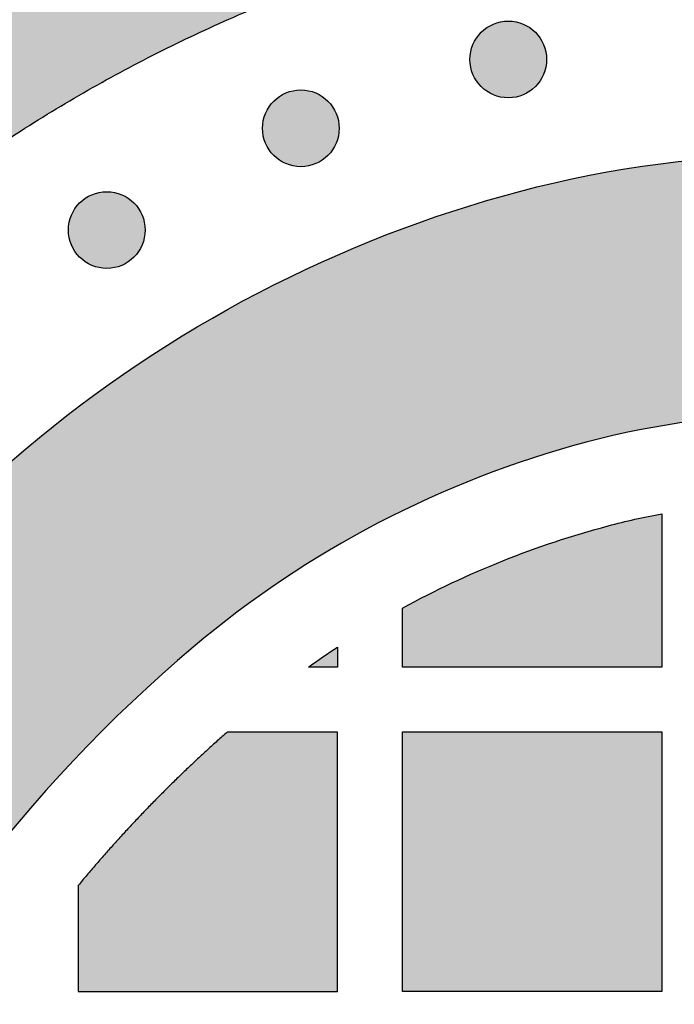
# Model space of a CAD drawing. Header units: millimetres. Extents: x -3873 to -97, y 912 to 4165.
# Tile 218 of 656: x -2940 to -2910, y 1188 to 1234. Entities that reach past the tile are written whole.
import ezdxf

# ---------------------------------------------------------------- set-up
doc = ezdxf.new("R2010")
doc.units = ezdxf.units.MM
doc.layers.add('pattern', color=7, linetype='Continuous', true_color=0x000000)

msp = doc.modelspace()

# ---------------------------------------------------------------- hatches: boundary and pattern name
at = {"layer": 'pattern'}
for points in [[(-2969.307, 1195.651), (-2968.261, 1197.577), (-2967.166, 1199.482), (-2966.024, 1201.363), (-2964.835, 1203.219), (-2963.601, 1205.048), (-2962.322, 1206.849), (-2960.999, 1208.619), (-2959.634, 1210.357), (-2958.227, 1212.062), (-2956.78, 1213.732), (-2955.294, 1215.366), (-2953.771, 1216.962), (-2952.212, 1218.52), (-2950.618, 1220.037), (-2948.99, 1221.514), (-2947.332, 1222.948), (-2945.832, 1224.179), (-2944.296, 1225.371), (-2942.723, 1226.524), (-2941.116, 1227.634), (-2939.477, 1228.702), (-2937.807, 1229.725), (-2936.108, 1230.702), (-2934.381, 1231.633), (-2932.63, 1232.515), (-2930.856, 1233.348), (-2929.061, 1234.131), (-2927.247, 1234.863), (-2925.416, 1235.544), (-2923.57, 1236.173), (-2921.713, 1236.75), (-2919.845, 1237.274), (-2917.869, 1237.765), (-2915.871, 1238.193), (-2913.853, 1238.556), (-2911.819, 1238.854), (-2909.771, 1239.085), (-2907.714, 1239.248), (-2905.65, 1239.343), (-2903.583, 1239.37), (-2901.517, 1239.329), (-2899.454, 1239.219), (-2897.398, 1239.041), (-2895.352, 1238.796), (-2893.32, 1238.484), (-2891.305, 1238.107), (-2889.31, 1237.665), (-2887.337, 1237.16), (-2885.991, 1236.778), (-2884.649, 1236.368), (-2883.311, 1235.93), (-2881.979, 1235.464), (-2880.653, 1234.971), (-2879.334, 1234.45), (-2878.023, 1233.902), (-2876.722, 1233.327), (-2875.429, 1232.725), (-2874.148, 1232.096), (-2872.878, 1231.44), (-2871.62, 1230.758), (-2870.375, 1230.051), (-2869.144, 1229.318), (-2867.927, 1228.56), (-2866.726, 1227.778), (-2865.54, 1226.971), (-2864.372, 1226.141), (-2863.221, 1225.287), (-2862.088, 1224.411), (-2860.974, 1223.514), (-2859.879, 1222.594), (-2858.805, 1221.655), (-2857.751, 1220.695), (-2856.718, 1219.715), (-2855.707, 1218.717), (-2854.718, 1217.702), (-2853.751, 1216.668), (-2852.808, 1215.619), (-2851.888, 1214.553), (-2850.992, 1213.473), (-2850.12, 1212.378), (-2850.208, 1213.812), (-2850.332, 1215.247), (-2850.491, 1216.681), (-2850.685, 1218.112), (-2850.915, 1219.54), (-2851.18, 1220.963), (-2851.48, 1222.38), (-2851.816, 1223.79), (-2852.186, 1225.191), (-2852.59, 1226.582), (-2853.028, 1227.962), (-2853.5, 1229.329), (-2854.004, 1230.683), (-2854.541, 1232.022), (-2855.109, 1233.344), (-2855.709, 1234.65), (-2857.302, 1235.837), (-2858.927, 1236.988), (-2860.582, 1238.101), (-2862.266, 1239.176), (-2863.977, 1240.211), (-2865.714, 1241.205), (-2867.476, 1242.158), (-2869.26, 1243.068), (-2871.066, 1243.934), (-2872.892, 1244.757), (-2874.736, 1245.535), (-2876.597, 1246.267), (-2878.473, 1246.954), (-2880.362, 1247.595), (-2882.262, 1248.188), (-2884.172, 1248.735), (-2886.524, 1249.337), (-2888.902, 1249.864), (-2891.305, 1250.314), (-2893.728, 1250.686), (-2896.167, 1250.978), (-2898.618, 1251.19), (-2901.078, 1251.321), (-2903.541, 1251.37), (-2906.006, 1251.338), (-2908.466, 1251.224), (-2910.919, 1251.03), (-2913.36, 1250.754), (-2915.785, 1250.4), (-2918.191, 1249.967), (-2920.573, 1249.456), (-2922.929, 1248.871), (-2925.113, 1248.258), (-2927.285, 1247.584), (-2929.443, 1246.848), (-2931.584, 1246.052), (-2933.706, 1245.195), (-2935.805, 1244.28), (-2937.88, 1243.306), (-2939.928, 1242.274), (-2941.946, 1241.186), (-2943.933, 1240.043), (-2945.886, 1238.847), (-2947.803, 1237.598), (-2949.682, 1236.3), (-2951.521, 1234.952), (-2953.318, 1233.557), (-2955.072, 1232.118), (-2956.503, 1230.888), (-2957.912, 1229.631), (-2959.301, 1228.347), (-2960.666, 1227.036), (-2962.008, 1225.701), (-2963.327, 1224.34), (-2964.621, 1222.955), (-2965.889, 1221.546), (-2967.132, 1220.115), (-2968.348, 1218.661), (-2969.537, 1217.186), (-2970.698, 1215.69), (-2971.831, 1214.174), (-2972.935, 1212.639), (-2974.011, 1211.086), (-2975.056, 1209.515)], [(-2918.529, 1230.523), (-2918.501, 1230.496), (-2918.472, 1230.469), (-2918.442, 1230.442), (-2918.411, 1230.416), (-2918.38, 1230.39), (-2918.347, 1230.365), (-2918.314, 1230.34), (-2918.28, 1230.316), (-2918.245, 1230.292), (-2918.209, 1230.27), (-2918.173, 1230.248), (-2918.136, 1230.226), (-2918.098, 1230.206), (-2918.059, 1230.186), (-2918.019, 1230.167), (-2917.979, 1230.15), (-2917.939, 1230.132), (-2917.897, 1230.116), (-2917.855, 1230.101), (-2917.813, 1230.087), (-2917.77, 1230.074), (-2917.726, 1230.062), (-2917.682, 1230.051), (-2917.638, 1230.041), (-2917.594, 1230.032), (-2917.549, 1230.025), (-2917.503, 1230.018), (-2917.458, 1230.013), (-2917.412, 1230.009), (-2917.366, 1230.006), (-2917.321, 1230.004), (-2917.275, 1230.004), (-2917.229, 1230.004), (-2917.183, 1230.006), (-2917.137, 1230.009), (-2917.091, 1230.013), (-2917.046, 1230.018), (-2917.001, 1230.025), (-2916.956, 1230.033), (-2916.911, 1230.041), (-2916.867, 1230.051), (-2916.823, 1230.062), (-2916.779, 1230.074), (-2916.736, 1230.087), (-2916.694, 1230.101), (-2916.652, 1230.116), (-2916.611, 1230.133), (-2916.57, 1230.15), (-2916.53, 1230.168), (-2916.49, 1230.186), (-2916.452, 1230.206), (-2916.414, 1230.227), (-2916.376, 1230.248), (-2916.34, 1230.27), (-2916.304, 1230.293), (-2916.269, 1230.316), (-2916.235, 1230.34), (-2916.202, 1230.365), (-2916.169, 1230.39), (-2916.138, 1230.416), (-2916.107, 1230.442), (-2916.077, 1230.469), (-2916.048, 1230.496), (-2916.02, 1230.523), (-2915.992, 1230.552), (-2915.965, 1230.581), (-2915.939, 1230.61), (-2915.912, 1230.641), (-2915.887, 1230.673), (-2915.861, 1230.705), (-2915.837, 1230.739), (-2915.813, 1230.773), (-2915.789, 1230.808), (-2915.767, 1230.843), (-2915.745, 1230.88), (-2915.723, 1230.917), (-2915.703, 1230.955), (-2915.683, 1230.994), (-2915.664, 1231.033), (-2915.646, 1231.073), (-2915.629, 1231.114), (-2915.613, 1231.155), (-2915.598, 1231.197), (-2915.584, 1231.24), (-2915.571, 1231.283), (-2915.559, 1231.326), (-2915.548, 1231.37), (-2915.538, 1231.414), (-2915.529, 1231.459), (-2915.522, 1231.504), (-2915.515, 1231.549), (-2915.51, 1231.595), (-2915.506, 1231.64), (-2915.503, 1231.686), (-2915.501, 1231.732), (-2915.5, 1231.778), (-2915.501, 1231.824), (-2915.503, 1231.87), (-2915.506, 1231.916), (-2915.51, 1231.961), (-2915.515, 1232.007), (-2915.522, 1232.052), (-2915.529, 1232.097), (-2915.538, 1232.142), (-2915.548, 1232.186), (-2915.559, 1232.23), (-2915.571, 1232.273), (-2915.584, 1232.316), (-2915.598, 1232.359), (-2915.613, 1232.401), (-2915.629, 1232.442), (-2915.646, 1232.483), (-2915.664, 1232.523), (-2915.683, 1232.562), (-2915.703, 1232.601), (-2915.723, 1232.639), (-2915.745, 1232.676), (-2915.767, 1232.713), (-2915.789, 1232.748), (-2915.813, 1232.783), (-2915.837, 1232.818), (-2915.862, 1232.851), (-2915.887, 1232.883), (-2915.913, 1232.915), (-2915.939, 1232.946), (-2915.966, 1232.975), (-2915.993, 1233.004), (-2916.02, 1233.033), (-2916.048, 1233.06), (-2916.077, 1233.087), (-2916.107, 1233.114), (-2916.138, 1233.14), (-2916.17, 1233.166), (-2916.202, 1233.191), (-2916.235, 1233.216), (-2916.269, 1233.24), (-2916.304, 1233.263), (-2916.34, 1233.286), (-2916.377, 1233.308), (-2916.414, 1233.329), (-2916.452, 1233.35), (-2916.491, 1233.37), (-2916.53, 1233.388), (-2916.57, 1233.406), (-2916.611, 1233.423), (-2916.652, 1233.439), (-2916.694, 1233.455), (-2916.737, 1233.469), (-2916.78, 1233.482), (-2916.823, 1233.494), (-2916.867, 1233.505), (-2916.911, 1233.515), (-2916.956, 1233.523), (-2917.001, 1233.531), (-2917.046, 1233.537), (-2917.092, 1233.543), (-2917.137, 1233.547), (-2917.183, 1233.55), (-2917.229, 1233.552), (-2917.275, 1233.552), (-2917.321, 1233.552), (-2917.367, 1233.55), (-2917.412, 1233.547), (-2917.458, 1233.543), (-2917.504, 1233.537), (-2917.549, 1233.531), (-2917.594, 1233.523), (-2917.638, 1233.515), (-2917.683, 1233.505), (-2917.727, 1233.494), (-2917.77, 1233.482), (-2917.813, 1233.469), (-2917.856, 1233.454), (-2917.897, 1233.439), (-2917.939, 1233.423), (-2917.98, 1233.406), (-2918.02, 1233.388), (-2918.059, 1233.369), (-2918.098, 1233.35), (-2918.136, 1233.329), (-2918.173, 1233.308), (-2918.21, 1233.286), (-2918.245, 1233.263), (-2918.28, 1233.24), (-2918.314, 1233.216), (-2918.348, 1233.191), (-2918.38, 1233.166), (-2918.412, 1233.14), (-2918.442, 1233.114), (-2918.472, 1233.087), (-2918.501, 1233.06), (-2918.529, 1233.032), (-2918.557, 1233.004), (-2918.584, 1232.975), (-2918.611, 1232.945), (-2918.637, 1232.915), (-2918.663, 1232.883), (-2918.688, 1232.851), (-2918.713, 1232.817), (-2918.737, 1232.783), (-2918.76, 1232.748), (-2918.783, 1232.713), (-2918.805, 1232.676), (-2918.826, 1232.639), (-2918.847, 1232.601), (-2918.866, 1232.562), (-2918.885, 1232.523), (-2918.903, 1232.482), (-2918.92, 1232.442), (-2918.936, 1232.4), (-2918.951, 1232.358), (-2918.965, 1232.316), (-2918.979, 1232.273), (-2918.991, 1232.23), (-2919.002, 1232.186), (-2919.011, 1232.141), (-2919.02, 1232.097), (-2919.028, 1232.052), (-2919.034, 1232.006), (-2919.04, 1231.961), (-2919.044, 1231.915), (-2919.047, 1231.87), (-2919.048, 1231.824), (-2919.049, 1231.778), (-2919.048, 1231.732), (-2919.047, 1231.686), (-2919.044, 1231.64), (-2919.04, 1231.595), (-2919.034, 1231.549), (-2919.028, 1231.504), (-2919.02, 1231.459), (-2919.011, 1231.414), (-2919.001, 1231.37), (-2918.991, 1231.326), (-2918.978, 1231.283), (-2918.965, 1231.24), (-2918.951, 1231.197), (-2918.936, 1231.155), (-2918.92, 1231.114), (-2918.903, 1231.073), (-2918.885, 1231.033), (-2918.866, 1230.994), (-2918.847, 1230.955), (-2918.826, 1230.917), (-2918.805, 1230.88), (-2918.783, 1230.843), (-2918.76, 1230.807), (-2918.737, 1230.772), (-2918.713, 1230.738), (-2918.688, 1230.705), (-2918.663, 1230.673), (-2918.637, 1230.641), (-2918.611, 1230.61), (-2918.584, 1230.58), (-2918.557, 1230.551)], [(-2928.128, 1227.34), (-2928.099, 1227.312), (-2928.07, 1227.285), (-2928.04, 1227.259), (-2928.01, 1227.232), (-2927.978, 1227.207), (-2927.946, 1227.181), (-2927.912, 1227.157), (-2927.878, 1227.133), (-2927.843, 1227.109), (-2927.808, 1227.086), (-2927.771, 1227.064), (-2927.734, 1227.043), (-2927.696, 1227.023), (-2927.657, 1227.003), (-2927.618, 1226.984), (-2927.578, 1226.966), (-2927.537, 1226.949), (-2927.495, 1226.933), (-2927.454, 1226.918), (-2927.411, 1226.904), (-2927.368, 1226.891), (-2927.325, 1226.879), (-2927.281, 1226.868), (-2927.236, 1226.858), (-2927.192, 1226.849), (-2927.147, 1226.842), (-2927.102, 1226.835), (-2927.056, 1226.83), (-2927.01, 1226.826), (-2926.965, 1226.823), (-2926.919, 1226.821), (-2926.873, 1226.82), (-2926.827, 1226.821), (-2926.781, 1226.823), (-2926.735, 1226.826), (-2926.69, 1226.83), (-2926.644, 1226.835), (-2926.599, 1226.842), (-2926.554, 1226.849), (-2926.509, 1226.858), (-2926.465, 1226.868), (-2926.421, 1226.879), (-2926.378, 1226.891), (-2926.335, 1226.904), (-2926.292, 1226.918), (-2926.25, 1226.933), (-2926.209, 1226.949), (-2926.168, 1226.966), (-2926.128, 1226.984), (-2926.089, 1227.003), (-2926.05, 1227.023), (-2926.012, 1227.043), (-2925.975, 1227.065), (-2925.938, 1227.087), (-2925.902, 1227.109), (-2925.867, 1227.133), (-2925.833, 1227.157), (-2925.8, 1227.182), (-2925.768, 1227.207), (-2925.736, 1227.232), (-2925.705, 1227.259), (-2925.675, 1227.285), (-2925.646, 1227.313), (-2925.618, 1227.34), (-2925.591, 1227.368), (-2925.564, 1227.397), (-2925.537, 1227.427), (-2925.511, 1227.458), (-2925.485, 1227.49), (-2925.46, 1227.522), (-2925.435, 1227.555), (-2925.411, 1227.589), (-2925.388, 1227.624), (-2925.365, 1227.66), (-2925.343, 1227.697), (-2925.322, 1227.734), (-2925.301, 1227.772), (-2925.281, 1227.811), (-2925.263, 1227.85), (-2925.245, 1227.89), (-2925.228, 1227.931), (-2925.211, 1227.972), (-2925.196, 1228.014), (-2925.182, 1228.057), (-2925.169, 1228.1), (-2925.157, 1228.143), (-2925.146, 1228.187), (-2925.136, 1228.231), (-2925.128, 1228.276), (-2925.12, 1228.321), (-2925.113, 1228.366), (-2925.108, 1228.412), (-2925.104, 1228.457), (-2925.101, 1228.503), (-2925.099, 1228.549), (-2925.099, 1228.595), (-2925.099, 1228.641), (-2925.101, 1228.687), (-2925.104, 1228.732), (-2925.108, 1228.778), (-2925.114, 1228.824), (-2925.12, 1228.869), (-2925.128, 1228.914), (-2925.136, 1228.958), (-2925.146, 1229.003), (-2925.157, 1229.047), (-2925.169, 1229.09), (-2925.182, 1229.133), (-2925.196, 1229.176), (-2925.212, 1229.217), (-2925.228, 1229.259), (-2925.245, 1229.3), (-2925.263, 1229.34), (-2925.281, 1229.379), (-2925.301, 1229.418), (-2925.322, 1229.456), (-2925.343, 1229.493), (-2925.365, 1229.53), (-2925.388, 1229.565), (-2925.411, 1229.6), (-2925.435, 1229.634), (-2925.46, 1229.668), (-2925.485, 1229.7), (-2925.511, 1229.732), (-2925.537, 1229.762), (-2925.564, 1229.792), (-2925.591, 1229.821), (-2925.618, 1229.849), (-2925.647, 1229.877), (-2925.676, 1229.904), (-2925.706, 1229.931), (-2925.736, 1229.957), (-2925.768, 1229.983), (-2925.8, 1230.008), (-2925.834, 1230.033), (-2925.868, 1230.057), (-2925.903, 1230.08), (-2925.938, 1230.103), (-2925.975, 1230.125), (-2926.012, 1230.146), (-2926.05, 1230.167), (-2926.089, 1230.186), (-2926.128, 1230.205), (-2926.168, 1230.223), (-2926.209, 1230.24), (-2926.25, 1230.256), (-2926.292, 1230.271), (-2926.335, 1230.285), (-2926.378, 1230.299), (-2926.421, 1230.311), (-2926.465, 1230.321), (-2926.51, 1230.331), (-2926.554, 1230.34), (-2926.599, 1230.348), (-2926.644, 1230.354), (-2926.69, 1230.36), (-2926.736, 1230.364), (-2926.781, 1230.367), (-2926.827, 1230.368), (-2926.873, 1230.369), (-2926.919, 1230.368), (-2926.965, 1230.367), (-2927.011, 1230.364), (-2927.056, 1230.359), (-2927.102, 1230.354), (-2927.147, 1230.348), (-2927.192, 1230.34), (-2927.237, 1230.331), (-2927.281, 1230.321), (-2927.325, 1230.31), (-2927.368, 1230.298), (-2927.411, 1230.285), (-2927.454, 1230.271), (-2927.496, 1230.256), (-2927.537, 1230.24), (-2927.578, 1230.223), (-2927.618, 1230.205), (-2927.657, 1230.186), (-2927.696, 1230.167), (-2927.734, 1230.146), (-2927.771, 1230.125), (-2927.808, 1230.103), (-2927.844, 1230.08), (-2927.878, 1230.057), (-2927.913, 1230.033), (-2927.946, 1230.008), (-2927.978, 1229.983), (-2928.01, 1229.957), (-2928.041, 1229.931), (-2928.071, 1229.904), (-2928.1, 1229.877), (-2928.128, 1229.849), (-2928.155, 1229.821), (-2928.182, 1229.792), (-2928.209, 1229.762), (-2928.235, 1229.731), (-2928.261, 1229.7), (-2928.286, 1229.667), (-2928.311, 1229.634), (-2928.335, 1229.6), (-2928.358, 1229.565), (-2928.381, 1229.529), (-2928.403, 1229.493), (-2928.424, 1229.456), (-2928.445, 1229.418), (-2928.465, 1229.379), (-2928.483, 1229.339), (-2928.501, 1229.299), (-2928.518, 1229.259), (-2928.535, 1229.217), (-2928.55, 1229.175), (-2928.564, 1229.133), (-2928.577, 1229.09), (-2928.589, 1229.046), (-2928.6, 1229.002), (-2928.61, 1228.958), (-2928.618, 1228.913), (-2928.626, 1228.868), (-2928.633, 1228.823), (-2928.638, 1228.778), (-2928.642, 1228.732), (-2928.645, 1228.686), (-2928.647, 1228.64), (-2928.647, 1228.595), (-2928.647, 1228.549), (-2928.645, 1228.503), (-2928.642, 1228.457), (-2928.638, 1228.411), (-2928.632, 1228.366), (-2928.626, 1228.321), (-2928.618, 1228.276), (-2928.61, 1228.231), (-2928.6, 1228.187), (-2928.589, 1228.143), (-2928.577, 1228.099), (-2928.564, 1228.056), (-2928.55, 1228.014), (-2928.534, 1227.972), (-2928.518, 1227.931), (-2928.501, 1227.89), (-2928.483, 1227.85), (-2928.465, 1227.81), (-2928.445, 1227.772), (-2928.424, 1227.734), (-2928.403, 1227.696), (-2928.381, 1227.66), (-2928.358, 1227.624), (-2928.335, 1227.589), (-2928.311, 1227.555), (-2928.286, 1227.522), (-2928.261, 1227.489), (-2928.235, 1227.458), (-2928.209, 1227.427), (-2928.182, 1227.397), (-2928.155, 1227.368)], [(-2857.33, 1201.912), (-2871.281, 1200.274), (-2871.839, 1200.877), (-2872.408, 1201.473), (-2872.989, 1202.059), (-2873.582, 1202.636), (-2874.185, 1203.204), (-2874.8, 1203.762), (-2875.426, 1204.31), (-2876.061, 1204.847), (-2876.708, 1205.374), (-2877.364, 1205.89), (-2878.03, 1206.394), (-2878.705, 1206.887), (-2879.39, 1207.369), (-2880.083, 1207.838), (-2880.784, 1208.295), (-2881.494, 1208.739), (-2882.212, 1209.171), (-2882.937, 1209.589), (-2883.669, 1209.995), (-2884.408, 1210.387), (-2885.154, 1210.766), (-2885.905, 1211.131), (-2886.662, 1211.482), (-2887.424, 1211.82), (-2888.192, 1212.143), (-2888.963, 1212.453), (-2889.739, 1212.748), (-2890.519, 1213.029), (-2891.302, 1213.296), (-2892.088, 1213.548), (-2892.876, 1213.786), (-2893.667, 1214.01), (-2894.881, 1214.321), (-2896.109, 1214.593), (-2897.35, 1214.825), (-2898.601, 1215.017), (-2899.86, 1215.168), (-2901.125, 1215.277), (-2902.395, 1215.345), (-2903.667, 1215.37), (-2904.94, 1215.354), (-2906.21, 1215.295), (-2907.476, 1215.195), (-2908.737, 1215.052), (-2909.989, 1214.869), (-2911.231, 1214.646), (-2912.461, 1214.382), (-2913.677, 1214.08), (-2914.912, 1213.733), (-2916.14, 1213.352), (-2917.361, 1212.936), (-2918.571, 1212.486), (-2919.771, 1212.002), (-2920.958, 1211.484), (-2922.131, 1210.933), (-2923.289, 1210.35), (-2924.43, 1209.735), (-2925.554, 1209.089), (-2926.658, 1208.412), (-2927.742, 1207.706), (-2928.804, 1206.972), (-2929.844, 1206.21), (-2930.86, 1205.421), (-2931.852, 1204.607), (-2933.277, 1203.37), (-2934.671, 1202.09), (-2936.031, 1200.769), (-2937.357, 1199.408), (-2938.646, 1198.007), (-2939.897, 1196.57), (-2941.108, 1195.096), (-2942.277, 1193.589), (-2943.404, 1192.049), (-2944.486, 1190.479), (-2945.523, 1188.88), (-2946.514, 1187.255), (-2947.457, 1185.605), (-2948.352, 1183.932), (-2949.198, 1182.24), (-2949.994, 1180.529), (-2956.768, 1165.41), (-2963.089, 1180.654), (-2960.943, 1185.44), (-2960.006, 1187.454), (-2959.011, 1189.446), (-2957.958, 1191.414), (-2956.848, 1193.355), (-2955.682, 1195.268), (-2954.461, 1197.15), (-2953.187, 1198.998), (-2951.862, 1200.81), (-2950.485, 1202.584), (-2949.06, 1204.318), (-2947.588, 1206.01), (-2946.071, 1207.658), (-2944.511, 1209.261), (-2942.909, 1210.816), (-2941.269, 1212.322), (-2939.592, 1213.778), (-2938.346, 1214.8), (-2937.07, 1215.79), (-2935.764, 1216.748), (-2934.429, 1217.67), (-2933.067, 1218.557), (-2931.68, 1219.407), (-2930.269, 1220.219), (-2928.835, 1220.991), (-2927.381, 1221.724), (-2925.907, 1222.416), (-2924.416, 1223.066), (-2922.909, 1223.675), (-2921.388, 1224.24), (-2919.855, 1224.763), (-2918.312, 1225.242), (-2916.761, 1225.677), (-2915.165, 1226.074), (-2913.551, 1226.419), (-2911.921, 1226.713), (-2910.278, 1226.953), (-2908.624, 1227.14), (-2906.962, 1227.272), (-2905.295, 1227.349), (-2903.625, 1227.37), (-2901.956, 1227.337), (-2900.29, 1227.248), (-2898.629, 1227.105), (-2896.976, 1226.907), (-2895.335, 1226.655), (-2893.707, 1226.35), (-2892.095, 1225.993), (-2890.502, 1225.585), (-2889.275, 1225.235), (-2888.052, 1224.858), (-2886.832, 1224.452), (-2885.619, 1224.019), (-2884.411, 1223.557), (-2883.21, 1223.068), (-2882.018, 1222.552), (-2880.835, 1222.008), (-2879.662, 1221.436), (-2878.499, 1220.838), (-2877.349, 1220.214), (-2876.211, 1219.563), (-2875.087, 1218.886), (-2873.978, 1218.184), (-2872.884, 1217.457), (-2871.806, 1216.706), (-2870.745, 1215.931), (-2869.701, 1215.133), (-2868.677, 1214.312), (-2867.672, 1213.469), (-2866.686, 1212.604), (-2865.721, 1211.719), (-2864.778, 1210.815), (-2863.856, 1209.891), (-2862.957, 1208.949), (-2862.081, 1207.989), (-2861.228, 1207.013), (-2860.399, 1206.021), (-2859.595, 1205.014), (-2858.815, 1203.993), (-2858.06, 1202.959)], [(-2937.106, 1222.637), (-2937.078, 1222.609), (-2937.049, 1222.582), (-2937.019, 1222.555), (-2936.988, 1222.529), (-2936.957, 1222.503), (-2936.924, 1222.478), (-2936.891, 1222.453), (-2936.857, 1222.429), (-2936.822, 1222.406), (-2936.786, 1222.383), (-2936.75, 1222.361), (-2936.712, 1222.34), (-2936.674, 1222.319), (-2936.636, 1222.3), (-2936.596, 1222.281), (-2936.556, 1222.263), (-2936.515, 1222.246), (-2936.474, 1222.23), (-2936.432, 1222.215), (-2936.39, 1222.201), (-2936.347, 1222.187), (-2936.303, 1222.175), (-2936.259, 1222.164), (-2936.215, 1222.155), (-2936.17, 1222.146), (-2936.125, 1222.138), (-2936.08, 1222.132), (-2936.035, 1222.126), (-2935.989, 1222.122), (-2935.943, 1222.119), (-2935.897, 1222.118), (-2935.851, 1222.117), (-2935.805, 1222.118), (-2935.76, 1222.119), (-2935.714, 1222.122), (-2935.668, 1222.126), (-2935.623, 1222.132), (-2935.577, 1222.138), (-2935.532, 1222.146), (-2935.488, 1222.155), (-2935.444, 1222.164), (-2935.4, 1222.175), (-2935.356, 1222.188), (-2935.313, 1222.201), (-2935.271, 1222.215), (-2935.229, 1222.23), (-2935.187, 1222.246), (-2935.147, 1222.263), (-2935.107, 1222.281), (-2935.067, 1222.3), (-2935.028, 1222.319), (-2934.99, 1222.34), (-2934.953, 1222.361), (-2934.917, 1222.383), (-2934.881, 1222.406), (-2934.846, 1222.429), (-2934.812, 1222.453), (-2934.779, 1222.478), (-2934.746, 1222.503), (-2934.715, 1222.529), (-2934.684, 1222.555), (-2934.654, 1222.582), (-2934.625, 1222.609), (-2934.597, 1222.637), (-2934.569, 1222.665), (-2934.542, 1222.694), (-2934.515, 1222.724), (-2934.489, 1222.755), (-2934.463, 1222.786), (-2934.438, 1222.819), (-2934.414, 1222.852), (-2934.389, 1222.886), (-2934.366, 1222.921), (-2934.343, 1222.957), (-2934.321, 1222.993), (-2934.3, 1223.03), (-2934.28, 1223.068), (-2934.26, 1223.107), (-2934.241, 1223.147), (-2934.223, 1223.187), (-2934.206, 1223.227), (-2934.19, 1223.269), (-2934.175, 1223.311), (-2934.161, 1223.353), (-2934.148, 1223.396), (-2934.136, 1223.44), (-2934.125, 1223.484), (-2934.115, 1223.528), (-2934.106, 1223.572), (-2934.098, 1223.617), (-2934.092, 1223.663), (-2934.087, 1223.708), (-2934.083, 1223.754), (-2934.08, 1223.8), (-2934.078, 1223.845), (-2934.077, 1223.891), (-2934.078, 1223.937), (-2934.08, 1223.983), (-2934.083, 1224.029), (-2934.087, 1224.075), (-2934.092, 1224.12), (-2934.099, 1224.165), (-2934.106, 1224.21), (-2934.115, 1224.255), (-2934.125, 1224.299), (-2934.136, 1224.343), (-2934.148, 1224.387), (-2934.161, 1224.43), (-2934.175, 1224.472), (-2934.19, 1224.514), (-2934.206, 1224.555), (-2934.223, 1224.596), (-2934.241, 1224.636), (-2934.26, 1224.676), (-2934.28, 1224.714), (-2934.3, 1224.752), (-2934.321, 1224.79), (-2934.344, 1224.826), (-2934.366, 1224.862), (-2934.39, 1224.897), (-2934.414, 1224.931), (-2934.438, 1224.964), (-2934.464, 1224.997), (-2934.489, 1225.028), (-2934.516, 1225.059), (-2934.542, 1225.089), (-2934.569, 1225.118), (-2934.597, 1225.146), (-2934.625, 1225.174), (-2934.654, 1225.201), (-2934.684, 1225.227), (-2934.715, 1225.254), (-2934.746, 1225.279), (-2934.779, 1225.305), (-2934.812, 1225.329), (-2934.846, 1225.353), (-2934.881, 1225.377), (-2934.917, 1225.399), (-2934.953, 1225.421), (-2934.991, 1225.443), (-2935.029, 1225.463), (-2935.067, 1225.483), (-2935.107, 1225.502), (-2935.147, 1225.52), (-2935.188, 1225.537), (-2935.229, 1225.553), (-2935.271, 1225.568), (-2935.313, 1225.582), (-2935.356, 1225.595), (-2935.4, 1225.607), (-2935.444, 1225.618), (-2935.488, 1225.628), (-2935.533, 1225.637), (-2935.578, 1225.644), (-2935.623, 1225.651), (-2935.668, 1225.656), (-2935.714, 1225.66), (-2935.76, 1225.663), (-2935.806, 1225.665), (-2935.852, 1225.666), (-2935.898, 1225.665), (-2935.943, 1225.663), (-2935.989, 1225.66), (-2936.035, 1225.656), (-2936.08, 1225.651), (-2936.126, 1225.644), (-2936.171, 1225.637), (-2936.215, 1225.628), (-2936.26, 1225.618), (-2936.303, 1225.607), (-2936.347, 1225.595), (-2936.39, 1225.582), (-2936.432, 1225.568), (-2936.474, 1225.553), (-2936.516, 1225.537), (-2936.556, 1225.52), (-2936.596, 1225.502), (-2936.636, 1225.483), (-2936.675, 1225.463), (-2936.713, 1225.443), (-2936.75, 1225.421), (-2936.786, 1225.399), (-2936.822, 1225.377), (-2936.857, 1225.353), (-2936.891, 1225.329), (-2936.924, 1225.304), (-2936.957, 1225.279), (-2936.988, 1225.253), (-2937.019, 1225.227), (-2937.049, 1225.2), (-2937.078, 1225.173), (-2937.106, 1225.146), (-2937.134, 1225.118), (-2937.161, 1225.089), (-2937.188, 1225.059), (-2937.214, 1225.028), (-2937.24, 1224.996), (-2937.265, 1224.964), (-2937.29, 1224.931), (-2937.314, 1224.897), (-2937.337, 1224.862), (-2937.36, 1224.826), (-2937.382, 1224.789), (-2937.403, 1224.752), (-2937.424, 1224.714), (-2937.443, 1224.675), (-2937.462, 1224.636), (-2937.48, 1224.596), (-2937.497, 1224.555), (-2937.513, 1224.514), (-2937.528, 1224.472), (-2937.542, 1224.429), (-2937.555, 1224.386), (-2937.567, 1224.343), (-2937.578, 1224.299), (-2937.588, 1224.255), (-2937.597, 1224.21), (-2937.605, 1224.165), (-2937.611, 1224.12), (-2937.616, 1224.074), (-2937.621, 1224.029), (-2937.623, 1223.983), (-2937.625, 1223.937), (-2937.626, 1223.891), (-2937.625, 1223.845), (-2937.623, 1223.799), (-2937.62, 1223.754), (-2937.616, 1223.708), (-2937.611, 1223.662), (-2937.605, 1223.617), (-2937.597, 1223.572), (-2937.588, 1223.528), (-2937.578, 1223.483), (-2937.567, 1223.439), (-2937.555, 1223.396), (-2937.542, 1223.353), (-2937.528, 1223.31), (-2937.513, 1223.268), (-2937.497, 1223.227), (-2937.48, 1223.186), (-2937.462, 1223.146), (-2937.443, 1223.107), (-2937.423, 1223.068), (-2937.403, 1223.03), (-2937.382, 1222.993), (-2937.36, 1222.956), (-2937.337, 1222.921), (-2937.313, 1222.886), (-2937.289, 1222.852), (-2937.265, 1222.818), (-2937.239, 1222.786), (-2937.214, 1222.754), (-2937.187, 1222.724), (-2937.161, 1222.694), (-2937.134, 1222.665)], [(-2910.173, 1210.776), (-2910.173, 1203.686), (-2922.172, 1203.685), (-2922.173, 1206.412), (-2921.038, 1207.01), (-2919.884, 1207.574), (-2918.712, 1208.104), (-2917.525, 1208.599), (-2916.323, 1209.058), (-2915.109, 1209.481), (-2913.884, 1209.866), (-2912.649, 1210.214), (-2912.034, 1210.372), (-2911.416, 1210.518), (-2910.796, 1210.653)], [(-2926.525, 1203.685), (-2925.853, 1204.154), (-2925.173, 1204.611), (-2925.173, 1203.685)], [(-2937.171, 1193.595), (-2937.171, 1188.684), (-2925.171, 1188.685), (-2925.172, 1200.684), (-2930.277, 1200.684), (-2931.197, 1199.858), (-2932.102, 1199.014), (-2932.99, 1198.152), (-2933.862, 1197.273), (-2934.716, 1196.377), (-2935.553, 1195.466), (-2936.371, 1194.538)], [(-2922.172, 1200.685), (-2910.172, 1200.686), (-2910.171, 1188.686), (-2922.171, 1188.685)]]:
    msp.add_hatch(color=256, dxfattribs=at).paths.add_polyline_path(points, flags=0)

# ---------------------------------------------------------------- linework, layer by layer
for p, q in [((-2925.172, 1200.684), (-2930.277, 1200.684)), ((-2925.171, 1188.685), (-2925.172, 1200.684)), ((-2937.171, 1188.684), (-2925.171, 1188.685))]:
    msp.add_line(p, q, dxfattribs=at)
for points in [[(-2910.173, 1210.776), (-2910.173, 1203.686), (-2922.172, 1203.685), (-2922.173, 1206.412)], [(-2925.173, 1204.611), (-2925.173, 1203.685), (-2926.525, 1203.685)]]:
    msp.add_lwpolyline(points, dxfattribs=at)
msp.add_lwpolyline([(-2922.172, 1200.685), (-2910.172, 1200.686), (-2910.171, 1188.686), (-2922.171, 1188.685)], close=True, dxfattribs=at)
for centre in [(-2917.275, 1231.778), (-2926.873, 1228.595), (-2935.852, 1223.891)]:
    msp.add_circle(centre, 1.774, dxfattribs=at)
at = {"layer": 'pattern', "extrusion": (0, 0, -1)}
for centre, radius, start, end in [((3328.434, 1457.006), 399.7, 184.10139, 220.92045), ((2903.802, 1176.945), 50.426, 75.1085, 105.2926), ((2901.639, 1168.811), 58.842, 49.83464, 75.10847), ((2888.095, 1152.765), 79.841, 24.15843, 49.83464), ((2903.802, 1176.945), 34.426, 75.1085, 79.3349), ((2901.639, 1168.811), 42.842, 61.3614, 75.1085), ((2901.639, 1168.811), 42.842, 54.4882, 56.6803)]:
    msp.add_arc(centre, radius, start, end, dxfattribs=at)
at = {"layer": 'pattern'}
for centre, radius, start, end in [((-3328.434, 1457.006), 411.7, 323.83713, 351.29627), ((-2903.802, 1176.945), 38.426, 74.7074, 104.8915), ((-2901.639, 1168.811), 46.842, 104.8915, 130.1654), ((-2888.095, 1152.765), 67.841, 130.16536, 155.84157)]:
    msp.add_arc(centre, radius, start, end, dxfattribs=at)
for points, weights, knots in [([(-2855.709, 1234.65), (-2868.567, 1244.468), (-2884.172, 1248.735), (-2903.532, 1254.029), (-2922.929, 1248.871), (-2940.878, 1244.098), (-2955.072, 1232.118), (-2966.723, 1222.284), (-2975.056, 1209.515)], [1, 0.981507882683, 1, 0.965508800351, 1, 0.975776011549, 1, 0.989391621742, 1], [132.735037, 132.735037, 132.735037, 164.690282, 164.690282, 203.898715, 203.898715, 240.441296, 240.441296, 270.718866, 270.718866, 270.718866]), ([(-2969.307, 1195.651), (-2960.972, 1211.435), (-2947.332, 1222.948), (-2935.194, 1233.192), (-2919.845, 1237.274), (-2903.576, 1241.6), (-2887.337, 1237.16), (-2864.615, 1230.947), (-2850.12, 1212.378)], [1, 0.98163196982, 1, 0.975776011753, 1, 0.965508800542, 1, 0.949062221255, 1], [-35.25962, -35.25962, -35.25962, 0, 0, 31.249243, 31.249243, 64.135935, 64.135935, 109.623951, 109.623951, 109.623951])]:
    msp.add_rational_spline(points, weights, degree=2, knots=knots, dxfattribs=at)
for points, weights in [([(-2930.277, 1200.684), (-2934, 1197.407), (-2937.171, 1193.595)], [1, 0.996996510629, 1]), ([(-2857.297, 1197.875), (-2894.155, 1130.851), (-2948.165, 1076.832)], [1, 0.990039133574, 1]), ([(-2956.651, 1085.316), (-2906.95, 1135.026), (-2872.023, 1196.146)], [1, 0.991158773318, 1])]:
    msp.add_rational_spline(points, weights, degree=2, dxfattribs=at)
msp.add_open_spline([(-2937.171, 1193.595), (-2937.171, 1191.145), (-2937.171, 1188.684)], degree=2, dxfattribs=at)

doc.saveas('drawing.dxf')
